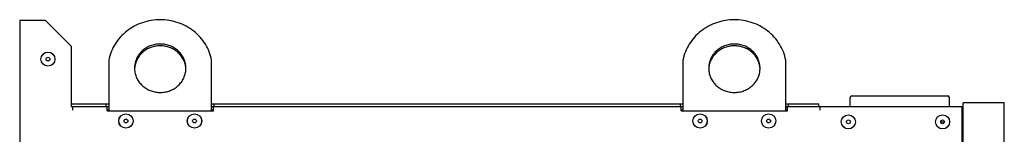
# Model space of a CAD drawing. Header units: millimetres. Extents: x 1117 to 38156, y -1945 to 7303.
# Tile 586 of 656: x 20538 to 21112, y 1889 to 1956. Entities that reach past the tile are written whole.
import ezdxf

# ---------------------------------------------------------------- set-up
doc = ezdxf.new("R2010")
doc.units = ezdxf.units.MM

msp = doc.modelspace()

# ---------------------------------------------------------------- linework, layer by layer
at = {"color": 7, "linetype": 'Continuous'}
for p, q in [((20537.904, 1955.338), (20537.904, 1005.338)), ((20552.904, 1955.338), (20537.904, 1955.338)), ((20567.904, 1940.338), (20552.904, 1955.338)), ((20567.904, 1940.338), (20567.904, 1905.338)), ((20589.904, 1932.21), (20589.904, 1902.838)), ((20649.904, 1902.838), (20649.904, 1932.21)), ((20924.904, 1932.21), (20924.904, 1902.838)), ((20984.904, 1902.838), (20984.904, 1932.21)), ((21022.404, 1905.338), (21022.404, 1910.438)), ((21023.404, 1911.438), (21079.404, 1911.438)), ((21080.404, 1905.338), (21080.404, 1910.438)), ((20567.904, 1906.838), (20589.904, 1906.838)), ((20567.904, 1905.338), (20589.904, 1905.338)), ((20568.904, 1903.138), (20568.904, 1905.338)), ((20588.404, 1905.338), (20588.404, 1906.838)), ((20588.904, 1902.838), (20588.904, 1905.338)), ((20588.904, 1903.338), (20589.904, 1903.338)), ((20588.904, 1902.838), (20650.904, 1902.838)), ((20649.904, 1906.838), (20924.904, 1906.838)), ((20649.904, 1905.338), (20924.904, 1905.338)), ((20649.904, 1903.338), (20650.904, 1903.338)), ((20650.904, 1902.838), (20650.904, 1905.338)), ((20651.404, 1905.338), (20651.404, 1906.838)), ((20923.404, 1905.338), (20923.404, 1906.838)), ((20923.904, 1902.838), (20923.904, 1905.338)), ((20923.904, 1903.338), (20924.904, 1903.338)), ((20923.904, 1902.838), (20985.904, 1902.838)), ((20984.904, 1906.838), (21004.154, 1906.838)), ((20984.904, 1905.338), (21087.903, 1905.338)), ((20984.904, 1903.338), (20985.904, 1903.338)), ((20985.904, 1902.838), (20985.904, 1905.338)), ((20986.404, 1905.338), (20986.404, 1906.838)), ((21004.154, 1905.338), (21004.154, 1906.838)), ((21004.904, 1903.138), (21004.904, 1905.338)), ((21087.904, 1005.338), (21087.904, 1905.338)), ((21087.904, 1905.338), (21088.404, 1905.338)), ((21088.404, 1020.338), (21088.404, 1907.338)), ((21112.404, 1907.338), (21088.404, 1907.338)), ((21112.404, 1005.338), (21112.404, 1907.338)), ((21077.484, 1896.238), (21075.323, 1896.238))]:
    msp.add_line(p, q, dxfattribs=at)
for centre, radius in [((20554.404, 1932.838), 4.1), ((20554.404, 1932.838), 1.09), ((20599.904, 1896.838), 4.2), ((20599.904, 1896.838), 4.145), ((20599.904, 1896.838), 1.09), ((20639.904, 1896.838), 4.2), ((20639.904, 1896.838), 4.145), ((20639.904, 1896.838), 1.09), ((20934.904, 1896.838), 4.2), ((20934.904, 1896.838), 4.145), ((20934.904, 1896.838), 1.09), ((20974.904, 1896.838), 4.2), ((20974.904, 1896.838), 4.145), ((20974.904, 1896.838), 1.09), ((21021.404, 1896.338), 4.1), ((21021.404, 1896.338), 1.09), ((21076.404, 1896.338), 4.1), ((21076.404, 1896.338), 1.09)]:
    msp.add_circle(centre, radius, dxfattribs=at)
for centre, radius, start, end in [((20618.118, 1927.512), 13.215, 180.001046, 182.231598), ((20618.173, 1926.483), 13.27, 175.576957, 177.768544), ((20618.173, 1927.514), 13.27, 182.231456, 184.423043), ((20621.634, 1926.483), 13.27, 2.231456, 4.423043), ((20621.689, 1927.512), 13.215, 357.768402, 359.998954), ((20953.118, 1927.512), 13.215, 180.001046, 182.231598), ((20953.173, 1926.483), 13.27, 175.576957, 177.768544), ((20953.173, 1927.514), 13.27, 182.231456, 184.423043), ((20956.634, 1926.483), 13.27, 2.231456, 4.423043), ((20956.689, 1927.512), 13.215, 357.768402, 359.998954), ((21023.404, 1910.438), 1, 90, 180), ((21079.404, 1910.438), 1, 0, 90)]:
    msp.add_arc(centre, radius, start, end, dxfattribs=at)
for points, knots in [([(20619.904, 1955.702), (20618.141, 1955.702), (20614.614, 1955.415), (20609.485, 1954.132), (20604.665, 1952.035), (20600.301, 1949.187), (20596.524, 1945.671), (20593.448, 1941.592), (20591.168, 1937.073), (20590.222, 1933.844), (20589.904, 1932.21)], [0, 0, 0, 0, 0.1282865, 0.2561229, 0.3831281, 0.5089952, 0.6335545, 0.7567896, 0.8788374, 1, 1, 1, 1]), ([(20649.904, 1932.21), (20649.585, 1933.844), (20648.639, 1937.073), (20646.359, 1941.592), (20643.283, 1945.671), (20639.506, 1949.187), (20635.142, 1952.035), (20630.322, 1954.132), (20625.193, 1955.415), (20621.666, 1955.702), (20619.904, 1955.702)], [0, 0, 0, 0, 0.1211626, 0.2432104, 0.3664455, 0.4910048, 0.6168719, 0.7438771, 0.8717135, 1, 1, 1, 1]), ([(20954.904, 1955.702), (20953.141, 1955.702), (20949.614, 1955.415), (20944.485, 1954.132), (20939.665, 1952.035), (20935.301, 1949.187), (20931.524, 1945.671), (20928.448, 1941.592), (20926.168, 1937.073), (20925.222, 1933.844), (20924.904, 1932.21)], [0, 0, 0, 0, 0.1282865, 0.2561229, 0.3831281, 0.5089952, 0.6335545, 0.7567896, 0.8788374, 1, 1, 1, 1]), ([(20984.904, 1932.21), (20984.585, 1933.844), (20983.639, 1937.073), (20981.359, 1941.592), (20978.283, 1945.671), (20974.506, 1949.187), (20970.142, 1952.035), (20965.322, 1954.132), (20960.193, 1955.415), (20956.666, 1955.702), (20954.904, 1955.702)], [0, 0, 0, 0, 0.1211626, 0.2432104, 0.3664455, 0.4910048, 0.6168719, 0.7438771, 0.8717135, 1, 1, 1, 1]), ([(20634.904, 1927.512), (20634.904, 1928.433), (20634.709, 1930.287), (20633.846, 1932.952), (20632.447, 1935.407), (20630.566, 1937.555), (20628.277, 1939.315), (20625.669, 1940.622), (20622.842, 1941.426), (20619.904, 1941.698), (20616.965, 1941.426), (20614.138, 1940.622), (20611.53, 1939.315), (20609.241, 1937.555), (20607.361, 1935.407), (20605.961, 1932.952), (20605.098, 1930.287), (20604.904, 1928.433), (20604.904, 1927.512)], [0, 0, 0, 0, 0.0605825, 0.1214592, 0.1828869, 0.2450218, 0.3079145, 0.3714992, 0.4356086, 0.5, 0.5643914, 0.6285008, 0.6920855, 0.7549782, 0.8171131, 0.8785408, 0.9394175, 1, 1, 1, 1]), ([(20634.864, 1927.507), (20634.796, 1928.384), (20634.483, 1930.136), (20633.503, 1932.627), (20632.046, 1934.901), (20630.166, 1936.878), (20627.929, 1938.491), (20625.414, 1939.684), (20622.707, 1940.416), (20619.904, 1940.663), (20617.1, 1940.416), (20614.393, 1939.684), (20611.878, 1938.491), (20609.641, 1936.878), (20607.761, 1934.901), (20606.304, 1932.627), (20605.324, 1930.136), (20605.011, 1928.384), (20604.943, 1927.507)], [0, 0, 0, 0, 0.0605731, 0.1214962, 0.1829976, 0.2451938, 0.3081086, 0.3716661, 0.4357045, 0.5, 0.5642955, 0.6283339, 0.6918914, 0.7548062, 0.8170024, 0.8785038, 0.9394269, 1, 1, 1, 1]), ([(20969.904, 1927.512), (20969.904, 1928.433), (20969.709, 1930.287), (20968.846, 1932.952), (20967.447, 1935.407), (20965.566, 1937.555), (20963.277, 1939.315), (20960.669, 1940.622), (20957.842, 1941.426), (20954.904, 1941.698), (20951.965, 1941.426), (20949.138, 1940.622), (20946.53, 1939.315), (20944.241, 1937.555), (20942.361, 1935.407), (20940.961, 1932.952), (20940.098, 1930.287), (20939.904, 1928.433), (20939.904, 1927.512)], [0, 0, 0, 0, 0.0605825, 0.1214592, 0.1828869, 0.2450218, 0.3079145, 0.3714992, 0.4356086, 0.5, 0.5643914, 0.6285008, 0.6920855, 0.7549782, 0.8171131, 0.8785408, 0.9394175, 1, 1, 1, 1]), ([(20969.864, 1927.507), (20969.796, 1928.384), (20969.483, 1930.136), (20968.503, 1932.627), (20967.046, 1934.901), (20965.166, 1936.878), (20962.929, 1938.491), (20960.414, 1939.684), (20957.707, 1940.416), (20954.904, 1940.663), (20952.1, 1940.416), (20949.393, 1939.684), (20946.878, 1938.491), (20944.641, 1936.878), (20942.761, 1934.901), (20941.304, 1932.627), (20940.324, 1930.136), (20940.011, 1928.384), (20939.943, 1927.507)], [0, 0, 0, 0, 0.0605731, 0.1214962, 0.1829976, 0.2451938, 0.3081086, 0.3716661, 0.4357045, 0.5, 0.5642955, 0.6283339, 0.6918914, 0.7548062, 0.8170024, 0.8785038, 0.9394269, 1, 1, 1, 1]), ([(20604.943, 1926.491), (20605.012, 1925.602), (20605.331, 1923.829), (20606.332, 1921.312), (20607.82, 1919.018), (20609.739, 1917.031), (20612.021, 1915.42), (20614.583, 1914.243), (20617.333, 1913.539), (20620.175, 1913.334), (20623.007, 1913.635), (20625.728, 1914.431), (20628.244, 1915.694), (20630.462, 1917.381), (20632.305, 1919.433), (20633.704, 1921.776), (20634.608, 1924.325), (20634.859, 1926.108), (20634.894, 1926.997)], [0, 0, 0, 0, 0.0605981, 0.1215539, 0.183099, 0.24535, 0.308327, 0.371947, 0.4360393, 0.5003707, 0.5646766, 0.6286955, 0.692204, 0.7550465, 0.8171585, 0.8785803, 0.9394461, 1, 1, 1, 1]), ([(20939.943, 1926.491), (20940.012, 1925.602), (20940.331, 1923.829), (20941.332, 1921.312), (20942.82, 1919.018), (20944.739, 1917.031), (20947.021, 1915.42), (20949.583, 1914.243), (20952.333, 1913.539), (20955.175, 1913.334), (20958.007, 1913.635), (20960.728, 1914.431), (20963.244, 1915.694), (20965.462, 1917.381), (20967.305, 1919.433), (20968.704, 1921.776), (20969.608, 1924.325), (20969.859, 1926.108), (20969.894, 1926.997)], [0, 0, 0, 0, 0.0605981, 0.1215539, 0.183099, 0.24535, 0.308327, 0.371947, 0.4360393, 0.5003707, 0.5646766, 0.6286955, 0.692204, 0.7550465, 0.8171585, 0.8785803, 0.9394461, 1, 1, 1, 1])]:
    msp.add_open_spline(points, degree=3, knots=knots, dxfattribs=at)

doc.saveas('drawing.dxf')
